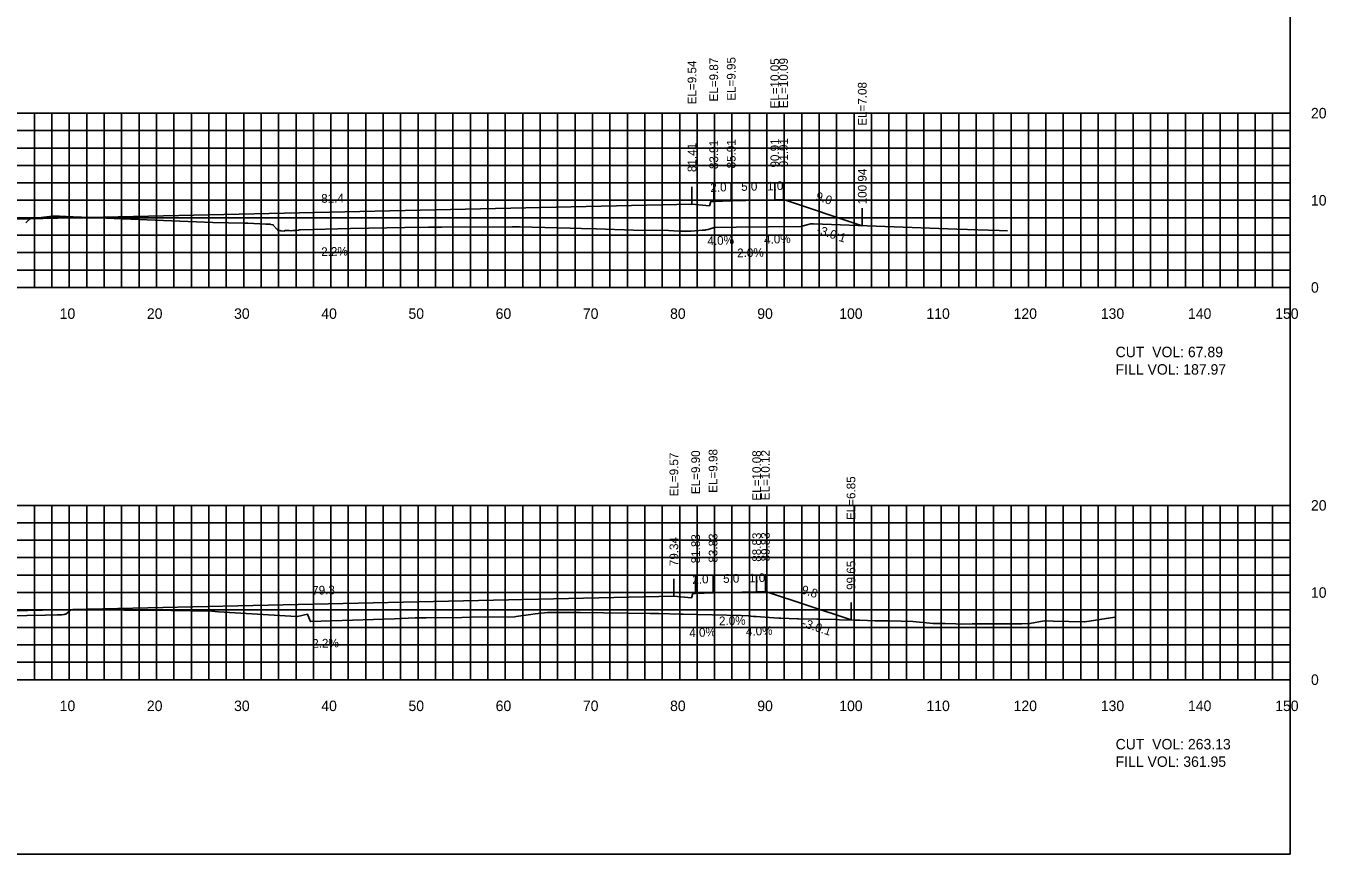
# Model space of a CAD drawing. Extents: x 1797419 to 1809236, y 248759 to 251512.
# Drawn here: x 1806376 to 1806525.1, y 250854.9 to 250949.9 of the extents above; entities that cross this region are included whole.
import ezdxf

# ---------------------------------------------------------------- set-up
doc = ezdxf.new("R2010")
doc.units = 0
for name, color, linetype in [('10', 7, 'Continuous'), ('3', 7, 'Continuous'), ('31', 7, 'Continuous'), ('4', 7, 'Continuous'), ('60', 7, 'Continuous'), ('ANNO-TXT', 7, 'Continuous'), ('CL-CNST', 7, 'Continuous'), ('Level 62', 7, 'Continuous'), ('M-ROADS', 7, 'Continuous')]:
    doc.layers.add(name, color=color, linetype=linetype)

msp = doc.modelspace()

# ---------------------------------------------------------------- linework, layer by layer
for p, q in [((1806454.91, 250929.76), (1806454.91, 250931.76)), ((1806456.91, 250929.84), (1806456.91, 250931.84)), ((1806461.91, 250929.94), (1806461.91, 250931.94)), ((1806462.91, 250929.98), (1806462.91, 250931.98)), ((1806452.41, 250929.43), (1806452.41, 250931.43)), ((1806471.94, 250926.97), (1806471.94, 250928.97)), ((1806454.83, 250884.87), (1806454.83, 250886.87)), ((1806459.83, 250884.97), (1806459.83, 250886.97)), ((1806460.83, 250885.01), (1806460.83, 250887.01)), ((1806450.34, 250884.46), (1806450.34, 250886.46)), ((1806452.83, 250884.79), (1806452.83, 250886.79)), ((1806470.65, 250881.74), (1806470.65, 250883.74))]:
    msp.add_line(p, q)
msp.add_lwpolyline([(1806221, 250854.89), (1806521, 250854.89), (1806521, 251044.89), (1806221, 251044.89)], close=True)
at = {"layer": '60'}
for p, q in [((1806521, 250919.89), (1806521, 250939.89)), ((1806521.06, 250939.89), (1806521, 250939.89)), ((1806521.06, 250929.89), (1806521, 250929.89)), ((1806221, 250919.89), (1806521, 250919.89)), ((1806381, 250919.83), (1806381, 250919.89)), ((1806391, 250919.83), (1806391, 250919.89)), ((1806401, 250919.83), (1806401, 250919.89)), ((1806411, 250919.83), (1806411, 250919.89)), ((1806421, 250919.83), (1806421, 250919.89)), ((1806431, 250919.83), (1806431, 250919.89)), ((1806441, 250919.83), (1806441, 250919.89)), ((1806451, 250919.83), (1806451, 250919.89)), ((1806461, 250919.83), (1806461, 250919.89)), ((1806471, 250919.83), (1806471, 250919.89)), ((1806481, 250919.83), (1806481, 250919.89)), ((1806491, 250919.83), (1806491, 250919.89)), ((1806501, 250919.83), (1806501, 250919.89)), ((1806511, 250919.83), (1806511, 250919.89)), ((1806521, 250919.83), (1806521, 250919.89)), ((1806521.06, 250919.89), (1806521, 250919.89)), ((1806521, 250874.89), (1806521, 250894.89)), ((1806521.06, 250894.89), (1806521, 250894.89)), ((1806521.06, 250884.89), (1806521, 250884.89)), ((1806221, 250874.89), (1806521, 250874.89)), ((1806381, 250874.83), (1806381, 250874.89)), ((1806391, 250874.83), (1806391, 250874.89)), ((1806401, 250874.83), (1806401, 250874.89)), ((1806411, 250874.83), (1806411, 250874.89)), ((1806421, 250874.83), (1806421, 250874.89)), ((1806431, 250874.83), (1806431, 250874.89)), ((1806441, 250874.83), (1806441, 250874.89)), ((1806451, 250874.83), (1806451, 250874.89)), ((1806461, 250874.83), (1806461, 250874.89)), ((1806471, 250874.83), (1806471, 250874.89)), ((1806481, 250874.83), (1806481, 250874.89)), ((1806491, 250874.83), (1806491, 250874.89)), ((1806501, 250874.83), (1806501, 250874.89)), ((1806511, 250874.83), (1806511, 250874.89)), ((1806521, 250874.83), (1806521, 250874.89)), ((1806521.06, 250874.89), (1806521, 250874.89))]:
    msp.add_line(p, q, dxfattribs=at)
at = {"layer": 'CL-CNST'}
for points in [[(1806298.56, 250928.23), (1806302.5, 250926.92), (1806303.5, 250926.88), (1806308.5, 250926.78), (1806310.5, 250926.7), (1806310.83, 250926.7), (1806311, 250926.2), (1806313, 250926.36), (1806371, 250927.64), (1806452.41, 250929.43), (1806454.41, 250929.26), (1806454.58, 250929.76), (1806454.91, 250929.76), (1806456.91, 250929.84), (1806461.91, 250929.94), (1806462.91, 250929.98), (1806471.94, 250926.97)], [(1806295.19, 250883.21), (1806299.07, 250881.91), (1806300.07, 250881.87), (1806305.07, 250881.77), (1806307.07, 250881.69), (1806307.4, 250881.69), (1806307.56, 250881.19), (1806309.56, 250881.36), (1806371, 250882.71), (1806450.34, 250884.46), (1806452.34, 250884.29), (1806452.5, 250884.79), (1806452.83, 250884.79), (1806454.83, 250884.87), (1806459.83, 250884.97), (1806460.83, 250885.01), (1806470.65, 250881.74)]]:
    msp.add_lwpolyline(points, dxfattribs=at)
at = {"layer": 'Level 62'}
for p, q in [((1806221, 250939.89), (1806521, 250939.89)), ((1806377, 250919.89), (1806377, 250939.89)), ((1806379, 250919.89), (1806379, 250939.89)), ((1806381, 250919.89), (1806381, 250939.89)), ((1806383, 250919.89), (1806383, 250939.89)), ((1806385, 250919.89), (1806385, 250939.89)), ((1806387, 250919.89), (1806387, 250939.89)), ((1806389, 250919.89), (1806389, 250939.89)), ((1806391, 250919.89), (1806391, 250939.89)), ((1806393, 250919.89), (1806393, 250939.89)), ((1806395, 250919.89), (1806395, 250939.89)), ((1806397, 250919.89), (1806397, 250939.89)), ((1806399, 250919.89), (1806399, 250939.89)), ((1806401, 250919.89), (1806401, 250939.89)), ((1806403, 250919.89), (1806403, 250939.89)), ((1806405, 250919.89), (1806405, 250939.89)), ((1806407, 250919.89), (1806407, 250939.89)), ((1806409, 250919.89), (1806409, 250939.89)), ((1806411, 250919.89), (1806411, 250939.89)), ((1806413, 250919.89), (1806413, 250939.89)), ((1806415, 250919.89), (1806415, 250939.89)), ((1806417, 250919.89), (1806417, 250939.89)), ((1806419, 250919.89), (1806419, 250939.89)), ((1806421, 250919.89), (1806421, 250939.89)), ((1806423, 250919.89), (1806423, 250939.89)), ((1806425, 250919.89), (1806425, 250939.89)), ((1806427, 250919.89), (1806427, 250939.89)), ((1806429, 250919.89), (1806429, 250939.89)), ((1806431, 250919.89), (1806431, 250939.89)), ((1806433, 250919.89), (1806433, 250939.89)), ((1806435, 250919.89), (1806435, 250939.89)), ((1806437, 250919.89), (1806437, 250939.89)), ((1806439, 250919.89), (1806439, 250939.89)), ((1806441, 250919.89), (1806441, 250939.89)), ((1806443, 250919.89), (1806443, 250939.89)), ((1806445, 250919.89), (1806445, 250939.89)), ((1806447, 250919.89), (1806447, 250939.89)), ((1806449, 250919.89), (1806449, 250939.89)), ((1806451, 250919.89), (1806451, 250939.89)), ((1806453, 250919.89), (1806453, 250939.89)), ((1806455, 250919.89), (1806455, 250939.89)), ((1806457, 250919.89), (1806457, 250939.89)), ((1806459, 250919.89), (1806459, 250939.89)), ((1806461, 250919.89), (1806461, 250939.89)), ((1806463, 250919.89), (1806463, 250939.89)), ((1806465, 250919.89), (1806465, 250939.89)), ((1806467, 250919.89), (1806467, 250939.89)), ((1806469, 250919.89), (1806469, 250939.89)), ((1806471, 250919.89), (1806471, 250939.89)), ((1806473, 250919.89), (1806473, 250939.89)), ((1806475, 250919.89), (1806475, 250939.89)), ((1806477, 250919.89), (1806477, 250939.89)), ((1806479, 250919.89), (1806479, 250939.89)), ((1806481, 250919.89), (1806481, 250939.89)), ((1806483, 250919.89), (1806483, 250939.89)), ((1806485, 250919.89), (1806485, 250939.89)), ((1806487, 250919.89), (1806487, 250939.89)), ((1806489, 250919.89), (1806489, 250939.89)), ((1806491, 250919.89), (1806491, 250939.89)), ((1806493, 250919.89), (1806493, 250939.89)), ((1806495, 250919.89), (1806495, 250939.89)), ((1806497, 250919.89), (1806497, 250939.89)), ((1806499, 250919.89), (1806499, 250939.89)), ((1806501, 250919.89), (1806501, 250939.89)), ((1806503, 250919.89), (1806503, 250939.89)), ((1806505, 250919.89), (1806505, 250939.89)), ((1806507, 250919.89), (1806507, 250939.89)), ((1806509, 250919.89), (1806509, 250939.89)), ((1806511, 250919.89), (1806511, 250939.89)), ((1806513, 250919.89), (1806513, 250939.89)), ((1806515, 250919.89), (1806515, 250939.89)), ((1806517, 250919.89), (1806517, 250939.89)), ((1806519, 250919.89), (1806519, 250939.89)), ((1806521, 250919.89), (1806521, 250939.89)), ((1806221, 250937.89), (1806521, 250937.89)), ((1806221, 250935.89), (1806521, 250935.89)), ((1806221, 250933.89), (1806521, 250933.89)), ((1806221, 250931.89), (1806521, 250931.89)), ((1806221, 250929.89), (1806521, 250929.89)), ((1806221, 250927.89), (1806521, 250927.89)), ((1806221, 250925.89), (1806521, 250925.89)), ((1806221, 250923.89), (1806521, 250923.89)), ((1806221, 250921.89), (1806521, 250921.89)), ((1806221, 250919.89), (1806521, 250919.89)), ((1806221, 250894.89), (1806521, 250894.89)), ((1806377, 250874.89), (1806377, 250894.89)), ((1806379, 250874.89), (1806379, 250894.89)), ((1806381, 250874.89), (1806381, 250894.89)), ((1806383, 250874.89), (1806383, 250894.89)), ((1806385, 250874.89), (1806385, 250894.89)), ((1806387, 250874.89), (1806387, 250894.89)), ((1806389, 250874.89), (1806389, 250894.89)), ((1806391, 250874.89), (1806391, 250894.89)), ((1806393, 250874.89), (1806393, 250894.89)), ((1806395, 250874.89), (1806395, 250894.89)), ((1806397, 250874.89), (1806397, 250894.89)), ((1806399, 250874.89), (1806399, 250894.89)), ((1806401, 250874.89), (1806401, 250894.89)), ((1806403, 250874.89), (1806403, 250894.89)), ((1806405, 250874.89), (1806405, 250894.89)), ((1806407, 250874.89), (1806407, 250894.89)), ((1806409, 250874.89), (1806409, 250894.89)), ((1806411, 250874.89), (1806411, 250894.89)), ((1806413, 250874.89), (1806413, 250894.89)), ((1806415, 250874.89), (1806415, 250894.89)), ((1806417, 250874.89), (1806417, 250894.89)), ((1806419, 250874.89), (1806419, 250894.89)), ((1806421, 250874.89), (1806421, 250894.89)), ((1806423, 250874.89), (1806423, 250894.89)), ((1806425, 250874.89), (1806425, 250894.89)), ((1806427, 250874.89), (1806427, 250894.89)), ((1806429, 250874.89), (1806429, 250894.89)), ((1806431, 250874.89), (1806431, 250894.89)), ((1806433, 250874.89), (1806433, 250894.89)), ((1806435, 250874.89), (1806435, 250894.89)), ((1806437, 250874.89), (1806437, 250894.89)), ((1806439, 250874.89), (1806439, 250894.89)), ((1806441, 250874.89), (1806441, 250894.89)), ((1806443, 250874.89), (1806443, 250894.89)), ((1806445, 250874.89), (1806445, 250894.89)), ((1806447, 250874.89), (1806447, 250894.89)), ((1806449, 250874.89), (1806449, 250894.89)), ((1806451, 250874.89), (1806451, 250894.89)), ((1806453, 250874.89), (1806453, 250894.89)), ((1806455, 250874.89), (1806455, 250894.89)), ((1806457, 250874.89), (1806457, 250894.89)), ((1806459, 250874.89), (1806459, 250894.89)), ((1806461, 250874.89), (1806461, 250894.89)), ((1806463, 250874.89), (1806463, 250894.89)), ((1806465, 250874.89), (1806465, 250894.89)), ((1806467, 250874.89), (1806467, 250894.89)), ((1806469, 250874.89), (1806469, 250894.89)), ((1806471, 250874.89), (1806471, 250894.89)), ((1806473, 250874.89), (1806473, 250894.89)), ((1806475, 250874.89), (1806475, 250894.89)), ((1806477, 250874.89), (1806477, 250894.89)), ((1806479, 250874.89), (1806479, 250894.89)), ((1806481, 250874.89), (1806481, 250894.89)), ((1806483, 250874.89), (1806483, 250894.89)), ((1806485, 250874.89), (1806485, 250894.89)), ((1806487, 250874.89), (1806487, 250894.89)), ((1806489, 250874.89), (1806489, 250894.89)), ((1806491, 250874.89), (1806491, 250894.89)), ((1806493, 250874.89), (1806493, 250894.89)), ((1806495, 250874.89), (1806495, 250894.89)), ((1806497, 250874.89), (1806497, 250894.89)), ((1806499, 250874.89), (1806499, 250894.89)), ((1806501, 250874.89), (1806501, 250894.89)), ((1806503, 250874.89), (1806503, 250894.89)), ((1806505, 250874.89), (1806505, 250894.89)), ((1806507, 250874.89), (1806507, 250894.89)), ((1806509, 250874.89), (1806509, 250894.89)), ((1806511, 250874.89), (1806511, 250894.89)), ((1806513, 250874.89), (1806513, 250894.89)), ((1806515, 250874.89), (1806515, 250894.89)), ((1806517, 250874.89), (1806517, 250894.89)), ((1806519, 250874.89), (1806519, 250894.89)), ((1806521, 250874.89), (1806521, 250894.89)), ((1806221, 250892.89), (1806521, 250892.89)), ((1806221, 250890.89), (1806521, 250890.89)), ((1806221, 250888.89), (1806521, 250888.89)), ((1806221, 250886.89), (1806521, 250886.89)), ((1806221, 250884.89), (1806521, 250884.89)), ((1806221, 250882.89), (1806521, 250882.89)), ((1806221, 250880.89), (1806521, 250880.89)), ((1806221, 250878.89), (1806521, 250878.89)), ((1806221, 250876.89), (1806521, 250876.89)), ((1806221, 250874.89), (1806521, 250874.89))]:
    msp.add_line(p, q, dxfattribs=at)
at = {"layer": 'M-ROADS'}
for points in [[(1806376.01, 250927.29), (1806376.4, 250927.68), (1806376.5, 250927.78), (1806379.04, 250928.06), (1806379.46, 250928.06), (1806379.86, 250928.06), (1806379.88, 250928.06), (1806381.44, 250928), (1806397.48, 250927.36), (1806401.05, 250927.27), (1806401.22, 250927.27), (1806401.46, 250927.27), (1806403.53, 250927.17), (1806403.71, 250927.17), (1806404.01, 250927.17), (1806404.06, 250927.17), (1806404.12, 250927.13), (1806404.38, 250927.09), (1806404.38, 250927.05), (1806404.82, 250926.56), (1806404.85, 250926.56), (1806404.97, 250926.43), (1806404.98, 250926.43), (1806405.01, 250926.42), (1806405.04, 250926.42), (1806405.07, 250926.42), (1806405.1, 250926.41), (1806405.14, 250926.41), (1806405.18, 250926.41), (1806405.22, 250926.4), (1806405.26, 250926.4), (1806405.31, 250926.39), (1806405.67, 250926.36), (1806405.69, 250926.38), (1806405.75, 250926.41), (1806405.75, 250926.41), (1806405.81, 250926.41), (1806405.89, 250926.41), (1806405.98, 250926.42), (1806406.08, 250926.42), (1806406.11, 250926.42), (1806406.22, 250926.42), (1806406.39, 250926.4), (1806406.45, 250926.4), (1806406.62, 250926.42), (1806406.82, 250926.43), (1806406.93, 250926.44), (1806407.27, 250926.47), (1806407.39, 250926.49), (1806407.47, 250926.5), (1806413.26, 250926.64), (1806419.5, 250926.77), (1806422.19, 250926.79), (1806423.71, 250926.8), (1806431.8, 250926.84), (1806431.95, 250926.84), (1806432.63, 250926.84), (1806438.45, 250926.68), (1806439.74, 250926.64), (1806441.39, 250926.61), (1806441.48, 250926.61), (1806443.53, 250926.54), (1806444.69, 250926.52), (1806445.7, 250926.48), (1806449.72, 250926.44), (1806450.34, 250926.4), (1806451.09, 250926.35), (1806451.7, 250926.36), (1806451.85, 250926.36), (1806451.87, 250926.36), (1806452.33, 250926.34), (1806453.63, 250926.46), (1806453.68, 250926.46), (1806453.94, 250926.48), (1806453.99, 250926.49), (1806454.28, 250926.53), (1806454.39, 250926.56), (1806454.96, 250926.78), (1806457.49, 250926.82), (1806464.89, 250926.89), (1806464.94, 250926.89), (1806464.95, 250926.89), (1806464.96, 250926.89), (1806465, 250926.91), (1806466.06, 250927.18), (1806466.2, 250927.18), (1806466.25, 250927.18), (1806466.28, 250927.17), (1806466.3, 250927.18), (1806466.31, 250927.18), (1806466.32, 250927.18), (1806466.33, 250927.18), (1806466.33, 250927.18), (1806482.77, 250926.58), (1806487.64, 250926.44), (1806488.58, 250926.4)], [(1806369.63, 250882.14), (1806378.29, 250882.31), (1806379.66, 250882.33), (1806380.14, 250882.34), (1806380.16, 250882.35), (1806380.43, 250882.38), (1806380.43, 250882.38), (1806380.52, 250882.39), (1806380.55, 250882.39), (1806380.56, 250882.39), (1806380.57, 250882.39), (1806380.59, 250882.39), (1806380.59, 250882.39), (1806380.6, 250882.39), (1806381.06, 250882.8), (1806381.15, 250882.89), (1806383.1, 250882.94), (1806383.21, 250882.94), (1806387.25, 250882.86), (1806392.73, 250882.84), (1806397.33, 250882.74), (1806398.1, 250882.68), (1806406.41, 250882.17), (1806407.12, 250882.13), (1806407.16, 250882.13), (1806408.32, 250882.4), (1806408.34, 250882.38), (1806408.37, 250882.3), (1806408.65, 250881.55), (1806418.3, 250881.89), (1806420.66, 250881.97), (1806421.92, 250881.99), (1806426.02, 250882.04), (1806426.93, 250882.05), (1806432.09, 250882.11), (1806432.26, 250882.13), (1806433.06, 250882.24), (1806433.94, 250882.36), (1806434.41, 250882.43), (1806435.85, 250882.61), (1806438.13, 250882.61), (1806439.6, 250882.59), (1806447.62, 250882.48), (1806448.32, 250882.47), (1806448.61, 250882.47), (1806451.1, 250882.41), (1806451.4, 250882.4), (1806458.06, 250882.26), (1806458.88, 250882.2), (1806459.15, 250882.18), (1806459.47, 250882.15), (1806459.76, 250882.13), (1806461.8, 250881.99), (1806462.37, 250881.95), (1806462.61, 250881.93), (1806464.5, 250881.89), (1806464.52, 250881.89), (1806464.58, 250881.89), (1806464.61, 250881.89), (1806466.73, 250881.84), (1806466.83, 250881.83), (1806466.96, 250881.83), (1806468.95, 250881.78), (1806469.32, 250881.77), (1806470.92, 250881.73), (1806470.98, 250881.73), (1806471.25, 250881.72), (1806471.67, 250881.7), (1806473.41, 250881.66), (1806474.99, 250881.63), (1806476.42, 250881.6), (1806477.73, 250881.58), (1806480.09, 250881.35), (1806481.43, 250881.32), (1806482.68, 250881.3), (1806483.37, 250881.27), (1806484.56, 250881.28), (1806486.06, 250881.28), (1806487.19, 250881.28), (1806488.26, 250881.29), (1806489.27, 250881.29), (1806490.23, 250881.3), (1806491.16, 250881.33), (1806492.8, 250881.63), (1806493.84, 250881.62), (1806497.43, 250881.53), (1806497.48, 250881.53), (1806500.9, 250882.06), (1806501.07, 250882.04)]]:
    msp.add_lwpolyline(points, dxfattribs=at)

# ---------------------------------------------------------------- texts
for p in [(1806466.63, 250926.11), (1806464.95, 250881)]:
    msp.add_text('-3.0:1', height=1, rotation=341.5651).set_placement(p)
at = {"layer": '10'}
for s, p in [('10', (1806379.9, 250916.29)), ('20', (1806389.9, 250916.29)), ('30', (1806399.9, 250916.29)), ('40', (1806409.9, 250916.29)), ('50', (1806419.9, 250916.29)), ('60', (1806429.9, 250916.29)), ('70', (1806439.9, 250916.29)), ('80', (1806449.9, 250916.29)), ('90', (1806459.9, 250916.29)), ('100', (1806469.3, 250916.29)), ('110', (1806479.3, 250916.29)), ('120', (1806489.3, 250916.29)), ('130', (1806499.3, 250916.29)), ('140', (1806509.3, 250916.29)), ('150', (1806519.3, 250916.29)), ('10', (1806379.9, 250871.29)), ('20', (1806389.9, 250871.29)), ('30', (1806399.9, 250871.29)), ('40', (1806409.9, 250871.29)), ('50', (1806419.9, 250871.29)), ('60', (1806429.9, 250871.29)), ('70', (1806439.9, 250871.29)), ('80', (1806449.9, 250871.29)), ('90', (1806459.9, 250871.29)), ('100', (1806469.3, 250871.29)), ('110', (1806479.3, 250871.29)), ('120', (1806489.3, 250871.29)), ('130', (1806499.3, 250871.29)), ('140', (1806509.3, 250871.29)), ('150', (1806519.3, 250871.29))]:
    msp.add_text(s, height=1.2, dxfattribs=at).set_placement(p)
at = {"layer": '3'}
for s, p in [('EL=9.54', (1806452.91, 250940.9)), ('EL=9.87', (1806455.41, 250941.23)), ('EL=9.95', (1806457.41, 250941.31)), ('EL=10.05', (1806462.41, 250940.42)), ('EL=10.09', (1806463.41, 250940.46)), ('EL=7.08', (1806472.44, 250938.44)), ('81.41', (1806452.91, 250933.13)), ('83.91', (1806455.41, 250933.47)), ('85.91', (1806457.41, 250933.55)), ('90.91', (1806462.41, 250933.65)), ('91.91', (1806463.41, 250933.69)), ('100.94', (1806472.44, 250929.43)), ('EL=9.57', (1806450.84, 250895.92)), ('EL=9.90', (1806453.33, 250896.18)), ('EL=9.98', (1806455.33, 250896.33)), ('EL=10.08', (1806460.33, 250895.44)), ('EL=10.12', (1806461.33, 250895.48)), ('EL=6.85', (1806471.15, 250893.2)), ('81.83', (1806453.33, 250888.24)), ('83.83', (1806455.33, 250888.32)), ('88.83', (1806460.33, 250888.42)), ('89.83', (1806461.33, 250888.46)), ('79.34', (1806450.84, 250887.91)), ('99.65', (1806471.15, 250885.19))]:
    msp.add_text(s, height=1, rotation=90, dxfattribs=at).set_placement(p)
at = {"layer": '31'}
for s, p in [('20', (1806523.4, 250939.29)), ('10', (1806523.4, 250929.29)), ('0', (1806523.4, 250919.29)), ('20', (1806523.4, 250894.29)), ('10', (1806523.4, 250884.29)), ('0', (1806523.4, 250874.29))]:
    msp.add_text(s, height=1.2, dxfattribs=at).set_placement(p)
at = {"layer": '4'}
for s, rotation, p in [('2.0', 2.2906, (1806454.54, 250930.85)), ('5.0', 1.1458, (1806458.06, 250930.97)), ('1.0', 2.2906, (1806461.04, 250931.01)), ('81.4', 1.2603, (1806409.9, 250929.6)), ('9.0', 341.5651, (1806466.52, 250929.94)), ('4.0%', 2.2906, (1806454.2, 250924.73)), ('4.0%', 2.2906, (1806460.7, 250924.89)), ('2.2%', 1.2603, (1806409.9, 250923.49)), ('2.0%', 1.1458, (1806457.6, 250923.35)), ('2.0', 2.2906, (1806452.47, 250885.88)), ('5.0', 1.1458, (1806455.99, 250885.99)), ('1.0', 2.2906, (1806458.97, 250886.04)), ('79.3', 1.2603, (1806408.87, 250884.64)), ('9.8', 341.5651, (1806464.87, 250884.82)), ('4.0%', 2.2906, (1806452.12, 250879.76)), ('2.0%', 1.1458, (1806455.52, 250881.13)), ('4.0%', 2.2906, (1806458.62, 250879.92)), ('2.2%', 1.2603, (1806408.87, 250878.54))]:
    msp.add_text(s, height=1, rotation=rotation, dxfattribs=at).set_placement(p)
at = {"layer": 'ANNO-TXT'}
for s, p in [('CUT  VOL: 67.89', (1806501, 250911.89)), ('FILL VOL: 187.97', (1806501, 250909.89)), ('CUT  VOL: 263.13', (1806501, 250866.89)), ('FILL VOL: 361.95', (1806501, 250864.89))]:
    msp.add_text(s, height=1.2, dxfattribs=at).set_placement(p)

doc.saveas('drawing.dxf')
